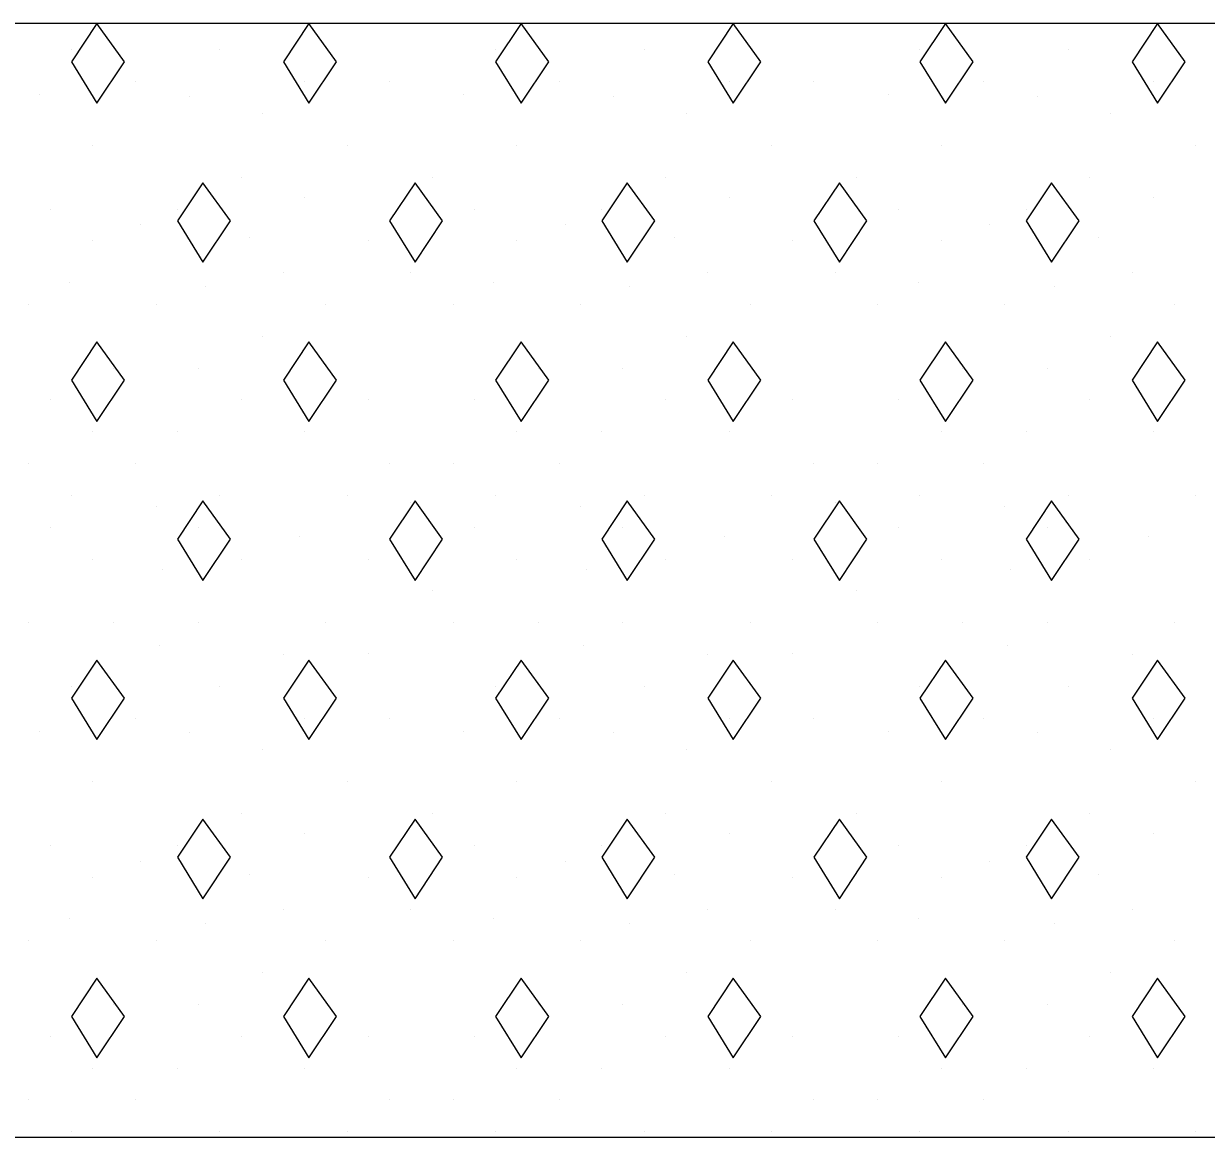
# Model space of a CAD drawing. Extents: x 1313964 to 1316843, y 2087046 to 2096619.
# Drawn here: x 1314418.988 to 1314422.378, y 2089333.909 to 2089337.102 of the extents above; entities that cross this region are included whole.
import ezdxf

# ---------------------------------------------------------------- set-up
doc = ezdxf.new("R2010")
doc.units = 0
doc.layers.add('B-Sub-Contour', color=7, linetype='Continuous')
doc.layers.add('Default', color=7, linetype='Continuous')

# ---------------------------------------------------------------- blocks, each defined once
blk = doc.blocks.new('POINT_DISPLAY')
at = {"layer": 'Default'}
blk.add_line((0, 0), (0, 0), dxfattribs=at)

msp = doc.modelspace()

# ---------------------------------------------------------------- linework, layer by layer
at = {"layer": 'B-Sub-Contour'}
for points in [[(1314445.973, 2089337.1016), (1314410.9731, 2089337.1016)], [(1314445.973, 2089333.909), (1314410.9731, 2089333.909)]]:
    msp.add_lwpolyline(points, dxfattribs=at)
for points in [[(1314419.1981, 2089337.1016), (1314419.1251, 2089336.9921), (1314419.1981, 2089336.8735), (1314419.2771, 2089336.9921)], [(1314419.8062, 2089337.1016), (1314419.7332, 2089336.9921), (1314419.8062, 2089336.8735), (1314419.8852, 2089336.9921)], [(1314420.4143, 2089337.1016), (1314420.3413, 2089336.9921), (1314420.4143, 2089336.8735), (1314420.4934, 2089336.9921)], [(1314421.0224, 2089337.1016), (1314420.9494, 2089336.9921), (1314421.0224, 2089336.8735), (1314421.1015, 2089336.9921)], [(1314421.6305, 2089337.1016), (1314421.5575, 2089336.9921), (1314421.6305, 2089336.8735), (1314421.7096, 2089336.9921)], [(1314422.2386, 2089337.1016), (1314422.1656, 2089336.9921), (1314422.2386, 2089336.8735), (1314422.3177, 2089336.9921)], [(1314419.5021, 2089336.6455), (1314419.4292, 2089336.536), (1314419.5021, 2089336.4174), (1314419.5812, 2089336.536)], [(1314420.1102, 2089336.6455), (1314420.0373, 2089336.536), (1314420.1102, 2089336.4174), (1314420.1893, 2089336.536)], [(1314420.7184, 2089336.6455), (1314420.6454, 2089336.536), (1314420.7184, 2089336.4174), (1314420.7974, 2089336.536)], [(1314421.3265, 2089336.6455), (1314421.2535, 2089336.536), (1314421.3265, 2089336.4174), (1314421.4055, 2089336.536)], [(1314421.9346, 2089336.6455), (1314421.8616, 2089336.536), (1314421.9346, 2089336.4174), (1314422.0136, 2089336.536)], [(1314419.1981, 2089336.1894), (1314419.1251, 2089336.0799), (1314419.1981, 2089335.9614), (1314419.2771, 2089336.0799)], [(1314419.8062, 2089336.1894), (1314419.7332, 2089336.0799), (1314419.8062, 2089335.9614), (1314419.8852, 2089336.0799)], [(1314420.4143, 2089336.1894), (1314420.3413, 2089336.0799), (1314420.4143, 2089335.9614), (1314420.4934, 2089336.0799)], [(1314421.0224, 2089336.1894), (1314420.9494, 2089336.0799), (1314421.0224, 2089335.9614), (1314421.1015, 2089336.0799)], [(1314421.6305, 2089336.1894), (1314421.5575, 2089336.0799), (1314421.6305, 2089335.9614), (1314421.7096, 2089336.0799)], [(1314422.2386, 2089336.1894), (1314422.1656, 2089336.0799), (1314422.2386, 2089335.9614), (1314422.3177, 2089336.0799)], [(1314419.5021, 2089335.7333), (1314419.4292, 2089335.6239), (1314419.5021, 2089335.5053), (1314419.5812, 2089335.6239)], [(1314420.1102, 2089335.7333), (1314420.0373, 2089335.6239), (1314420.1102, 2089335.5053), (1314420.1893, 2089335.6239)], [(1314420.7184, 2089335.7333), (1314420.6454, 2089335.6239), (1314420.7184, 2089335.5053), (1314420.7974, 2089335.6239)], [(1314421.3265, 2089335.7333), (1314421.2535, 2089335.6239), (1314421.3265, 2089335.5053), (1314421.4055, 2089335.6239)], [(1314421.9346, 2089335.7333), (1314421.8616, 2089335.6239), (1314421.9346, 2089335.5053), (1314422.0136, 2089335.6239)], [(1314419.1981, 2089335.2772), (1314419.1251, 2089335.1678), (1314419.1981, 2089335.0492), (1314419.2771, 2089335.1678)], [(1314419.8062, 2089335.2772), (1314419.7332, 2089335.1678), (1314419.8062, 2089335.0492), (1314419.8852, 2089335.1678)], [(1314420.4143, 2089335.2772), (1314420.3413, 2089335.1678), (1314420.4143, 2089335.0492), (1314420.4934, 2089335.1678)], [(1314421.0224, 2089335.2772), (1314420.9494, 2089335.1678), (1314421.0224, 2089335.0492), (1314421.1015, 2089335.1678)], [(1314421.6305, 2089335.2772), (1314421.5575, 2089335.1678), (1314421.6305, 2089335.0492), (1314421.7096, 2089335.1678)], [(1314422.2386, 2089335.2772), (1314422.1656, 2089335.1678), (1314422.2386, 2089335.0492), (1314422.3177, 2089335.1678)], [(1314419.5021, 2089334.8212), (1314419.4292, 2089334.7117), (1314419.5021, 2089334.5931), (1314419.5812, 2089334.7117)], [(1314420.1102, 2089334.8212), (1314420.0373, 2089334.7117), (1314420.1102, 2089334.5931), (1314420.1893, 2089334.7117)], [(1314420.7184, 2089334.8212), (1314420.6454, 2089334.7117), (1314420.7184, 2089334.5931), (1314420.7974, 2089334.7117)], [(1314421.3265, 2089334.8212), (1314421.2535, 2089334.7117), (1314421.3265, 2089334.5931), (1314421.4055, 2089334.7117)], [(1314421.9346, 2089334.8212), (1314421.8616, 2089334.7117), (1314421.9346, 2089334.5931), (1314422.0136, 2089334.7117)], [(1314419.1981, 2089334.3651), (1314419.1251, 2089334.2556), (1314419.1981, 2089334.137), (1314419.2771, 2089334.2556)], [(1314419.8062, 2089334.3651), (1314419.7332, 2089334.2556), (1314419.8062, 2089334.137), (1314419.8852, 2089334.2556)], [(1314420.4143, 2089334.3651), (1314420.3413, 2089334.2556), (1314420.4143, 2089334.137), (1314420.4934, 2089334.2556)], [(1314421.0224, 2089334.3651), (1314420.9494, 2089334.2556), (1314421.0224, 2089334.137), (1314421.1015, 2089334.2556)], [(1314421.6305, 2089334.3651), (1314421.5575, 2089334.2556), (1314421.6305, 2089334.137), (1314421.7096, 2089334.2556)], [(1314422.2386, 2089334.3651), (1314422.1656, 2089334.2556), (1314422.2386, 2089334.137), (1314422.3177, 2089334.2556)]]:
    msp.add_lwpolyline(points, close=True, dxfattribs=at)

# ---------------------------------------------------------------- block references
at = {"layer": 'B-Sub-Contour', "xscale": 0.0299265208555, "yscale": 0.019951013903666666, "rotation": 90}
for p in [(1314419.1251, 2089337.0263), (1314419.5508, 2089337.0263), (1314420.3413, 2089337.0263), (1314420.767, 2089337.0263), (1314421.5575, 2089337.0263), (1314421.9832, 2089337.0263), (1314419.3075, 2089336.9351), (1314419.794, 2089336.9351), (1314420.0373, 2089336.9351), (1314420.5238, 2089336.9351), (1314421.0102, 2089336.9351), (1314421.2535, 2089336.9351), (1314421.74, 2089336.9351), (1314422.2265, 2089336.9351), (1314419.0339, 2089336.8977), (1314419.4623, 2089336.8936), (1314420.2501, 2089336.8977), (1314420.6786, 2089336.8936), (1314421.4663, 2089336.8977), (1314421.8948, 2089336.8936), (1314419.6724, 2089336.8439), (1314420.8886, 2089336.8439), (1314422.1048, 2089336.8439), (1314419.1859, 2089336.7526), (1314419.9157, 2089336.7526), (1314420.4021, 2089336.7526), (1314421.1319, 2089336.7526), (1314421.6184, 2089336.7526), (1314422.3481, 2089336.7526), (1314419.6116, 2089336.6614), (1314420.1589, 2089336.6614), (1314420.8278, 2089336.6614), (1314421.3751, 2089336.6614), (1314422.044, 2089336.6614), (1314419.794, 2089336.6038), (1314421.0102, 2089336.6038), (1314422.2265, 2089336.6038), (1314419.0643, 2089336.5702), (1314419.4292, 2089336.5702), (1314420.2805, 2089336.5702), (1314420.6454, 2089336.5702), (1314421.4967, 2089336.5702), (1314421.8616, 2089336.5702), (1314419.3241, 2089336.525), (1314420.5403, 2089336.525), (1314421.7566, 2089336.525), (1314419.1859, 2089336.479), (1314419.6365, 2089336.4878), (1314419.9765, 2089336.479), (1314420.4021, 2089336.479), (1314420.8527, 2089336.4878), (1314421.1927, 2089336.479), (1314421.6184, 2089336.479), (1314422.0689, 2089336.4878), (1314419.1196, 2089336.3593), (1314419.7332, 2089336.3878), (1314420.0981, 2089336.3878), (1314420.3358, 2089336.3593), (1314420.9494, 2089336.3878), (1314421.3143, 2089336.3878), (1314421.552, 2089336.3593), (1314422.1656, 2089336.3878), (1314419.5093, 2089336.3469), (1314420.7255, 2089336.3469), (1314421.9418, 2089336.3469), (1314419.0035, 2089336.2966), (1314419.3684, 2089336.2966), (1314419.8548, 2089336.2966), (1314420.2197, 2089336.2966), (1314420.5846, 2089336.2966), (1314421.0711, 2089336.2966), (1314421.4359, 2089336.2966), (1314421.8008, 2089336.2966), (1314422.2873, 2089336.2966), (1314419.6724, 2089336.2054), (1314420.8886, 2089336.2054), (1314422.1048, 2089336.2054), (1314419.2467, 2089336.1141), (1314419.49, 2089336.1141), (1314420.4629, 2089336.1141), (1314420.7062, 2089336.1141), (1314421.6792, 2089336.1141), (1314421.9224, 2089336.1141), (1314419.0643, 2089336.0229), (1314419.6116, 2089336.0229), (1314419.9765, 2089336.0229), (1314420.2805, 2089336.0229), (1314420.8278, 2089336.0229), (1314421.1927, 2089336.0229), (1314421.4967, 2089336.0229), (1314422.044, 2089336.0229), (1314419.1859, 2089335.9317), (1314419.4292, 2089335.9317), (1314419.794, 2089335.9317), (1314420.4021, 2089335.9317), (1314420.6454, 2089335.9317), (1314421.0102, 2089335.9317), (1314421.6184, 2089335.9317), (1314421.8616, 2089335.9317), (1314422.2265, 2089335.9317), (1314419.0035, 2089335.8405), (1314419.3075, 2089335.8405), (1314420.0373, 2089335.8405), (1314420.2197, 2089335.8405), (1314420.5238, 2089335.8405), (1314421.2535, 2089335.8405), (1314421.4359, 2089335.8405), (1314421.74, 2089335.8405), (1314419.1251, 2089335.7493), (1314419.5508, 2089335.7493), (1314419.9157, 2089335.7493), (1314420.3413, 2089335.7493), (1314420.767, 2089335.7493), (1314421.1319, 2089335.7493), (1314421.5575, 2089335.7493), (1314421.9832, 2089335.7493), (1314422.3481, 2089335.7493), (1314419.3684, 2089335.7173), (1314420.0981, 2089335.7287), (1314420.5846, 2089335.7173), (1314421.3143, 2089335.7287), (1314421.8008, 2089335.7173), (1314419.0643, 2089335.6581), (1314419.49, 2089335.6581), (1314420.2805, 2089335.6581), (1314420.7062, 2089335.6581), (1314421.4967, 2089335.6581), (1314421.9224, 2089335.6581), (1314419.7802, 2089335.6328), (1314420.9964, 2089335.6328), (1314422.2126, 2089335.6328), (1314419.1859, 2089335.5668), (1314419.6116, 2089335.5668), (1314419.9765, 2089335.5668), (1314420.4021, 2089335.5668), (1314420.8278, 2089335.5668), (1314421.1927, 2089335.5668), (1314421.6184, 2089335.5668), (1314422.044, 2089335.5668), (1314419.3849, 2089335.5375), (1314420.6012, 2089335.5375), (1314421.8174, 2089335.5375), (1314420.1589, 2089335.4756), (1314421.3751, 2089335.4756), (1314419.0035, 2089335.3844), (1314419.2467, 2089335.3844), (1314419.49, 2089335.3844), (1314419.8548, 2089335.3844), (1314420.2197, 2089335.3844), (1314420.4629, 2089335.3844), (1314420.7062, 2089335.3844), (1314421.0711, 2089335.3844), (1314421.4359, 2089335.3844), (1314421.6792, 2089335.3844), (1314421.9224, 2089335.3844), (1314422.2873, 2089335.3844), (1314419.3766, 2089335.3178), (1314420.5929, 2089335.3178), (1314421.8091, 2089335.3178), (1314419.7332, 2089335.2932), (1314419.9765, 2089335.2973), (1314420.9494, 2089335.2932), (1314421.1927, 2089335.2973), (1314422.1656, 2089335.2932), (1314419.1251, 2089335.202), (1314419.5508, 2089335.202), (1314420.3413, 2089335.202), (1314420.767, 2089335.202), (1314421.5575, 2089335.202), (1314421.9832, 2089335.202), (1314419.3075, 2089335.1108), (1314419.794, 2089335.1108), (1314420.0373, 2089335.1108), (1314420.5238, 2089335.1108), (1314421.0102, 2089335.1108), (1314421.2535, 2089335.1108), (1314421.74, 2089335.1108), (1314422.2265, 2089335.1108), (1314419.0339, 2089335.0734), (1314420.2501, 2089335.0734), (1314421.4663, 2089335.0734), (1314419.4623, 2089335.0693), (1314420.6786, 2089335.0693), (1314421.8948, 2089335.0693), (1314419.6724, 2089335.0195), (1314420.8886, 2089335.0195), (1314422.1048, 2089335.0195), (1314419.1859, 2089334.9283), (1314419.9157, 2089334.9283), (1314420.4021, 2089334.9283), (1314421.1319, 2089334.9283), (1314421.6184, 2089334.9283), (1314422.3481, 2089334.9283), (1314419.6116, 2089334.8371), (1314420.1589, 2089334.8371), (1314420.8278, 2089334.8371), (1314421.3751, 2089334.8371), (1314422.044, 2089334.8371), (1314419.794, 2089334.7794), (1314421.0102, 2089334.7794), (1314422.2265, 2089334.7794), (1314419.0643, 2089334.7459), (1314419.4292, 2089334.7459), (1314420.2805, 2089334.7459), (1314420.6454, 2089334.7459), (1314421.4967, 2089334.7459), (1314421.8616, 2089334.7459), (1314419.3241, 2089334.7007), (1314420.5403, 2089334.7007), (1314421.7566, 2089334.7007), (1314419.1859, 2089334.6547), (1314419.6365, 2089334.6634), (1314419.9765, 2089334.6547), (1314420.4021, 2089334.6547), (1314420.8527, 2089334.6634), (1314421.1927, 2089334.6547), (1314421.6184, 2089334.6547), (1314422.0689, 2089334.6634), (1314419.7332, 2089334.5635), (1314420.0981, 2089334.5635), (1314420.9494, 2089334.5635), (1314421.3143, 2089334.5635), (1314422.1656, 2089334.5635), (1314419.1196, 2089334.535), (1314420.3358, 2089334.535), (1314421.552, 2089334.535), (1314419.5093, 2089334.5226), (1314420.7255, 2089334.5226), (1314421.9418, 2089334.5226), (1314419.0035, 2089334.4722), (1314419.3684, 2089334.4722), (1314419.8548, 2089334.4722), (1314420.2197, 2089334.4722), (1314420.5846, 2089334.4722), (1314421.0711, 2089334.4722), (1314421.4359, 2089334.4722), (1314421.8008, 2089334.4722), (1314422.2873, 2089334.4722), (1314419.6724, 2089334.381), (1314420.8886, 2089334.381), (1314422.1048, 2089334.381), (1314419.2467, 2089334.2898), (1314419.49, 2089334.2898), (1314420.4629, 2089334.2898), (1314420.7062, 2089334.2898), (1314421.6792, 2089334.2898), (1314421.9224, 2089334.2898), (1314419.0643, 2089334.1986), (1314419.6116, 2089334.1986), (1314419.9765, 2089334.1986), (1314420.2805, 2089334.1986), (1314420.8278, 2089334.1986), (1314421.1927, 2089334.1986), (1314421.4967, 2089334.1986), (1314422.044, 2089334.1986), (1314419.1859, 2089334.1074), (1314419.4292, 2089334.1074), (1314419.794, 2089334.1074), (1314420.4021, 2089334.1074), (1314420.6454, 2089334.1074), (1314421.0102, 2089334.1074), (1314421.6184, 2089334.1074), (1314421.8616, 2089334.1074), (1314422.2265, 2089334.1074), (1314419.0035, 2089334.0162), (1314419.3075, 2089334.0162), (1314420.0373, 2089334.0162), (1314420.2197, 2089334.0162), (1314420.5238, 2089334.0162), (1314421.2535, 2089334.0162), (1314421.4359, 2089334.0162), (1314421.74, 2089334.0162), (1314419.1251, 2089333.925), (1314419.5508, 2089333.925), (1314419.9157, 2089333.925), (1314420.3413, 2089333.925), (1314420.767, 2089333.925), (1314421.1319, 2089333.925), (1314421.5575, 2089333.925), (1314421.9832, 2089333.925), (1314422.3481, 2089333.925)]:
    msp.add_blockref('POINT_DISPLAY', p, dxfattribs=at)

doc.saveas('drawing.dxf')
